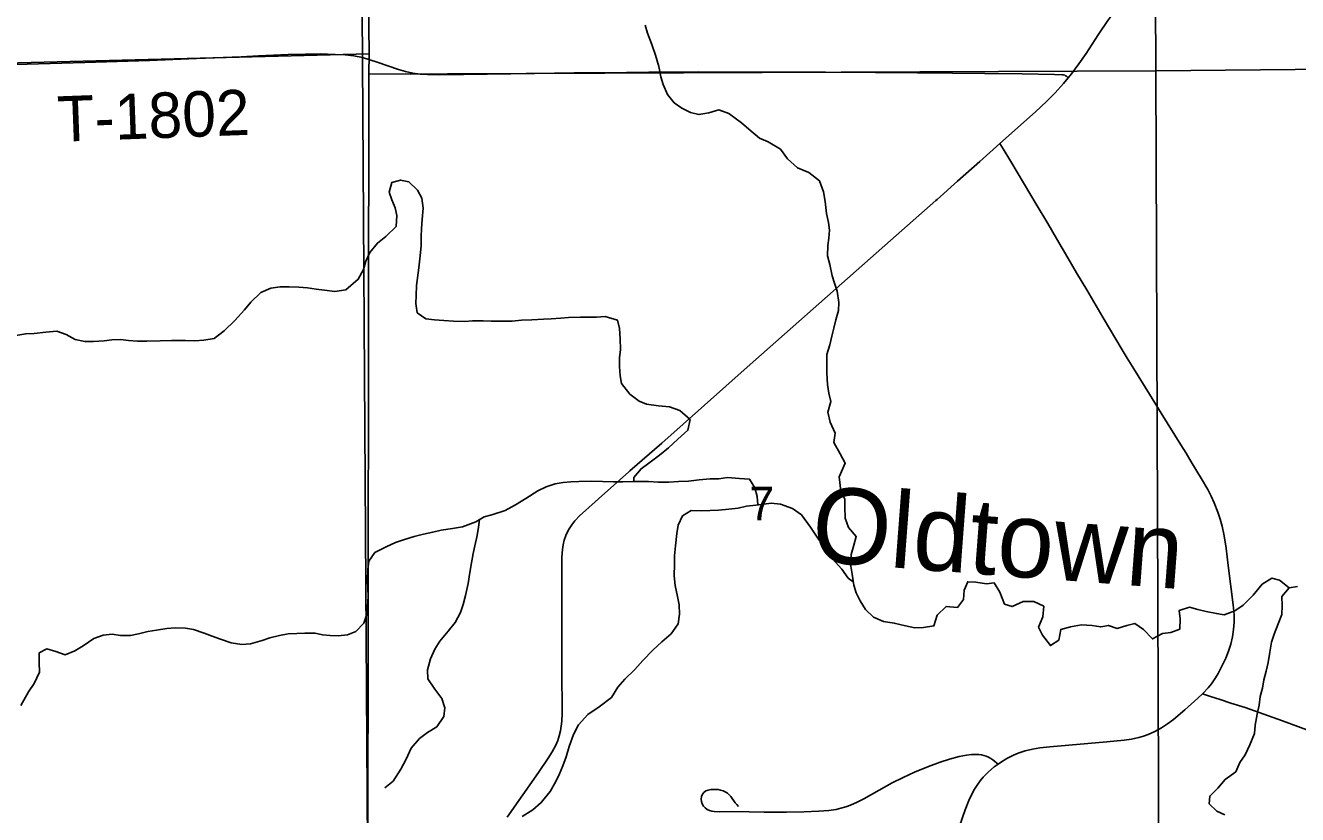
# Model space of a CAD drawing. Extents: x 1874609 to 2204689, y 815661 to 1281160.
# Drawn here: x 2043169 to 2051567, y 1014707 to 1019914 of the extents above; entities that cross this region are included whole.
import ezdxf

# ---------------------------------------------------------------- set-up
doc = ezdxf.new("R2010")
doc.units = 0
for name, color, linetype in [('GM_X_County_Road', 7, 'Continuous'), ('GM_X_Minor_River', 7, 'Continuous'), ('GM_X_Minor_River_Text', 7, 'Continuous'), ('GM_X_Section', 7, 'Continuous'), ('GM_X_Section_Text', 7, 'Continuous'), ('GM_X_Township', 7, 'Continuous'), ('GM_X_Township_Road', 7, 'Continuous'), ('GM_X_Township_Road_Text', 7, 'Continuous')]:
    doc.layers.add(name, color=color, linetype=linetype)

msp = doc.modelspace()

# ---------------------------------------------------------------- linework, layer by layer
at = {"layer": 'GM_X_County_Road'}
for points in [[(2050051.7, 1019568.6), (2050073.6, 1019595.4), (2050122.9, 1019661.1), (2050170.1, 1019728.3), (2050250.8, 1019851.9), (2050315.3, 1019946.7), (2050373, 1020026.1), (2050423.8, 1020090.2), (2050477.2, 1020152.2), (2050543.9, 1020224.2), (2050623.1, 1020308.5)], [(2049601.5, 1019134.5), (2049836.8, 1019344.7), (2049908.8, 1019412), (2049966.5, 1019470.6), (2050021.5, 1019531.7), (2050051.7, 1019568.6)], [(2049179.2, 1018759), (2049187.7, 1018766.4), (2049322.4, 1018886.4), (2049469.8, 1019016.9), (2049601.5, 1019134.5)], [(2050939, 1015503.6), (2050943.9, 1015508.3), (2050977.4, 1015543.9), (2050997.8, 1015569.2), (2051025.7, 1015609.2), (2051042.2, 1015637.1), (2051064.9, 1015680.4), (2051092.2, 1015739.7), (2051110.4, 1015785.2), (2051125.5, 1015831.6), (2051136.8, 1015879.1), (2051144.3, 1015927.4), (2051148, 1015976.1), (2051147.3, 1016024.9), (2051140.6, 1016089.8), (2051109.6, 1016350.6), (2051095.2, 1016464.5), (2051082, 1016545.2), (2051068, 1016609.1), (2051055.1, 1016656.3), (2051040, 1016703), (2051016.7, 1016764), (2050996.4, 1016808.5), (2050973.9, 1016852), (2050932.7, 1016922.7), (2050864.4, 1017034.8), (2050830.6, 1017091.1), (2050796.7, 1017147.2), (2050666.5, 1017356.1), (2050589.2, 1017482), (2050484.9, 1017649), (2050442.8, 1017718.3), (2050409.5, 1017773.5), (2050283.6, 1017984.9), (2050174.6, 1018168.5), (2050107.9, 1018281.6), (2050049.5, 1018380.5), (2049975.2, 1018508.2), (2049917.2, 1018607.3), (2049841.3, 1018734), (2049757.3, 1018875.1), (2049673.2, 1019016), (2049622.2, 1019100.4), (2049601.5, 1019134.5)], [(2047152.7, 1016968.5), (2047159.5, 1016974.5), (2047369, 1017158.5), (2047934, 1017658.7), (2048843.1, 1018462.8), (2049179.2, 1018759)], [(2046349.3, 1014690), (2046555.4, 1014983), (2046620.4, 1015077.9), (2046646.4, 1015120), (2046669.4, 1015163.9), (2046682.3, 1015194.5), (2046692.9, 1015225.9), (2046700.8, 1015258.1), (2046706.3, 1015290.8), (2046709.6, 1015323.8), (2046711.6, 1015373.2), (2046710.1, 1015668.5), (2046710, 1015766.8), (2046709.6, 1016176.9), (2046708.7, 1016340.9), (2046709.7, 1016406.3), (2046713.4, 1016455), (2046718.5, 1016487), (2046726.2, 1016518.3), (2046736.7, 1016548.7), (2046750.1, 1016577.9), (2046758.1, 1016591.9), (2046775.8, 1016618.9), (2046795.8, 1016644.4), (2046829.3, 1016679.9), (2046865, 1016713.5), (2046950.8, 1016789.6), (2047152.7, 1016968.5)], [(2049589.3, 1015039.4), (2049604.6, 1015050.5), (2049647, 1015076.3), (2049691.4, 1015098.6), (2049722, 1015111.3), (2049769, 1015127.1), (2049817.2, 1015138.8), (2049866, 1015147.1), (2049931.6, 1015154.4), (2050307.9, 1015185.5), (2050422, 1015197.5), (2050470.5, 1015205.1), (2050518.2, 1015215.6), (2050549.4, 1015224.6), (2050580.1, 1015235.5), (2050624.7, 1015255.3), (2050667.7, 1015278.4), (2050708.8, 1015304.9), (2050747.8, 1015334.4), (2050822.7, 1015398), (2050908.4, 1015474.4), (2050939, 1015503.6)], [(2049331.8, 1014619.7), (2049335.2, 1014629.7), (2049372.4, 1014738.5), (2049396.3, 1014799.9), (2049417.6, 1014844.7), (2049433.6, 1014873.6), (2049451.4, 1014901.4), (2049471, 1014928.1), (2049492.3, 1014953.4), (2049527, 1014988.9), (2049564.5, 1015021.3), (2049589.3, 1015039.4)]]:
    msp.add_lwpolyline(points, dxfattribs=at)
at = {"layer": 'GM_X_Minor_River'}
for points in [[(2048340.4, 1018943.7), (2048266.2, 1018975.5), (2048200, 1019033.4), (2048153.7, 1019097.3), (2048071.4, 1019147.2), (2048015.3, 1019171), (2047945, 1019228.9), (2047894.8, 1019270.8), (2047812.5, 1019332.7), (2047746.4, 1019358.5), (2047680.3, 1019338.3), (2047614.3, 1019326), (2047558.1, 1019339.9), (2047502, 1019367.8), (2047451.8, 1019403.7), (2047407.6, 1019457.6), (2047379.4, 1019525.6), (2047363.2, 1019575.7), (2047349, 1019643.7), (2047328.7, 1019717.8), (2047304.5, 1019787.8), (2047274.2, 1019863.8), (2047260.1, 1019915.9)], [(2051511.1, 1016203.9), (2051446.7, 1016252.8), (2051396.6, 1016266.7), (2051332.6, 1016226.4), (2051272.7, 1016154.1), (2051206.8, 1016087.8), (2051152.8, 1016051.6), (2051082.8, 1016025.4), (2051030.7, 1016033.2), (2050962.6, 1016047), (2050908.5, 1016060.9), (2050852.3, 1016074.7), (2050784.3, 1016052.5), (2050792.5, 1015998.4), (2050788.7, 1015930.3), (2050730.6, 1015908.1), (2050674.6, 1015901.9), (2050608.6, 1015865.7), (2050550.3, 1015927.6), (2050492.1, 1015967.5), (2050440.1, 1015953.3), (2050376.1, 1015935.1), (2050317.9, 1015954.9), (2050267.9, 1015944.8), (2050209.8, 1015954.6), (2050139.6, 1015958.4), (2050067.6, 1015946.2), (2050003.5, 1015927.9), (2049991.7, 1015857.8), (2049935.7, 1015821.5), (2049883.5, 1015891.5), (2049857.3, 1015943.5), (2049885.1, 1016011.7), (2049890.9, 1016081.8), (2049826.7, 1016113.7), (2049754.6, 1016113.5), (2049682.6, 1016079.2), (2049632.5, 1016095.1), (2049600.2, 1016175.1), (2049564, 1016235.1), (2049514, 1016228.9), (2049441.8, 1016240.7), (2049389.7, 1016242.6), (2049365.9, 1016188.4), (2049362, 1016126.3), (2049322.1, 1016074.1), (2049246, 1016079.9), (2049188.1, 1016021.6), (2049166.3, 1015951.4), (2049098.2, 1015941.2), (2049040.1, 1015939), (2048978, 1015952.9), (2048903.8, 1015970.7), (2048833.7, 1015980.5), (2048767.5, 1016010.3), (2048715.3, 1016060.2), (2048679.1, 1016116.2), (2048652.9, 1016170.2), (2048636.7, 1016220.2), (2048626.5, 1016292.3), (2048618.3, 1016346.4), (2048620.1, 1016422.5), (2048638, 1016484.7), (2048653.8, 1016540.8), (2048601.6, 1016600.8), (2048579.4, 1016662.8), (2048577.1, 1016736.9), (2048579, 1016789), (2048550.8, 1016841), (2048540.5, 1016935.1), (2048580.3, 1017025.3), (2048546.1, 1017087.3), (2048505.8, 1017161.3), (2048513.6, 1017223.5), (2048481.4, 1017295.5), (2048465.2, 1017361.5), (2048485, 1017431.7), (2048472.8, 1017487.8), (2048462.6, 1017543.8), (2048458.4, 1017621.9), (2048458.1, 1017742.1), (2048479.9, 1017806.3), (2048491.8, 1017864.4), (2048505.6, 1017916.5), (2048519.5, 1017970.7), (2048535.3, 1018032.8), (2048539.2, 1018086.9), (2048526.9, 1018161), (2048510.8, 1018213), (2048494.6, 1018263), (2048478.4, 1018337.1), (2048464.2, 1018393.2), (2048466, 1018461.3), (2048471.9, 1018511.4), (2048475.7, 1018563.5), (2048469.5, 1018613.5), (2048457.4, 1018673.6), (2048447.1, 1018751.7), (2048436.9, 1018815.7), (2048410.7, 1018887.8), (2048340.4, 1018943.7)], [(2047184.7, 1016904.9), (2047184.6, 1016931), (2047232.5, 1016989.2), (2047284.5, 1017025.4), (2047354.4, 1017077.7), (2047414.4, 1017126), (2047476.3, 1017184.2), (2047542.2, 1017242.5), (2047558, 1017312.7), (2047487.7, 1017372.6), (2047419.6, 1017396.4), (2047347.4, 1017404.2), (2047269.3, 1017414), (2047219.2, 1017433.9), (2047158.9, 1017481.8), (2047104.7, 1017551.7), (2047094.5, 1017601.8), (2047090.3, 1017663.8), (2047090.2, 1017719.9), (2047096, 1017776), (2047095.8, 1017846.2), (2047089.6, 1017914.2), (2047077.4, 1017968.3), (2046995.2, 1017994.1), (2046939.2, 1017989.9), (2046833, 1017989.6), (2046752.9, 1017987.3), (2046702.8, 1017983.2), (2046638.8, 1017979), (2046588.7, 1017976.8), (2046510.6, 1017972.6), (2046444.5, 1017970.4), (2046382.5, 1017962.2), (2046318.4, 1017962), (2046242.2, 1017963.7), (2046190.2, 1017965.6), (2046120.1, 1017965.4), (2046070, 1017961.2), (2045993.9, 1017963), (2045931.8, 1017966.8), (2045869.7, 1017972.6), (2045811.6, 1017978.4), (2045755.4, 1018018.3), (2045745.2, 1018080.4), (2045747.1, 1018132.5), (2045750.9, 1018198.6), (2045766.6, 1018314.8), (2045774.3, 1018393), (2045780.1, 1018461.1), (2045782, 1018521.2), (2045783.8, 1018575.3), (2045787.7, 1018633.4), (2045793.4, 1018709.5), (2045785.3, 1018773.6), (2045757.1, 1018827.6), (2045698.8, 1018881.5), (2045644.7, 1018893.4), (2045586.7, 1018877.2), (2045570.8, 1018813), (2045587, 1018763), (2045609.2, 1018711), (2045621.3, 1018660.9), (2045615.6, 1018586.8), (2045547.6, 1018522.5), (2045491.7, 1018478.2), (2045441.8, 1018416), (2045415.9, 1018357.8), (2045400.1, 1018303.7), (2045366.2, 1018239.5), (2045284.3, 1018169.1), (2045210.2, 1018158.9), (2045142.1, 1018166.7), (2045088, 1018174.5), (2045029.9, 1018182.4), (2044973.8, 1018188.2), (2044909.7, 1018190), (2044849.6, 1018189.8), (2044789.6, 1018181.6), (2044723.5, 1018151.4), (2044657.6, 1018089.1), (2044613.7, 1018036.9), (2044551.8, 1017966.6), (2044479.9, 1017898.2), (2044414, 1017848), (2044345.9, 1017837.8), (2044287.9, 1017833.6), (2044225.8, 1017835.4), (2044133.6, 1017835.1), (2044057.5, 1017832.9), (2043969.4, 1017830.6), (2043909.3, 1017830.4), (2043849.2, 1017836.2), (2043795.1, 1017842.1), (2043739.1, 1017839.9), (2043689, 1017833.7), (2043616.9, 1017827.5), (2043560.8, 1017829.3), (2043496.7, 1017841.2), (2043438.5, 1017875), (2043376.4, 1017896.9), (2043304.3, 1017890.6)], [(2043304.3, 1017890.6), (2043226.2, 1017882.4), (2043170.1, 1017880.2), (2043118.1, 1017870), (2043036, 1017851.8), (2042976, 1017847.6), (2042917.9, 1017851.4), (2042837.7, 1017863.2), (2042783.6, 1017869)], [(2048004.3, 1016750.8), (2048000.1, 1016805.2), (2047983.9, 1016863.3), (2047949.7, 1016919.3), (2047883.6, 1016925.1), (2047803.5, 1016930.8), (2047745.4, 1016922.7), (2047689.3, 1016922.5), (2047617.2, 1016916.3), (2047545.2, 1016906), (2047479.1, 1016903.8), (2047417, 1016899.6), (2047344.9, 1016899.4), (2047280.8, 1016905.2), (2047228.7, 1016905.1), (2047178.7, 1016904.9), (2047112.6, 1016902.7), (2047050.5, 1016902.5), (2046978.4, 1016904.3), (2046902.3, 1016906.1), (2046822.1, 1016903.8), (2046768.1, 1016901.7), (2046718, 1016897.5), (2046666, 1016889.3), (2046605.9, 1016869.1), (2046551.9, 1016842.9), (2046472, 1016792.6), (2046404, 1016750.3), (2046336, 1016714), (2046248, 1016683.7), (2046197.9, 1016671.5), (2046142, 1016639.3), (2046053.9, 1016605), (2045987.9, 1016594.8), (2045913.8, 1016582.5), (2045857.7, 1016570.3), (2045795.7, 1016556.1), (2045735.7, 1016541.9), (2045663.6, 1016519.7), (2045611.6, 1016501.5), (2045549.6, 1016473.2), (2045475.6, 1016437), (2045435.7, 1016378.8), (2045427.9, 1016324.6), (2045426.1, 1016252.5), (2045428.2, 1016198.4), (2045430.4, 1016146.4), (2045426.6, 1016078.2), (2045420.7, 1016022.1), (2045402.9, 1015970), (2045348.9, 1015913.7), (2045294.9, 1015893.5), (2045232.9, 1015885.3), (2045180.8, 1015889.2), (2045130.7, 1015893), (2045080.6, 1015902.9), (2045012.5, 1015904.7), (2044960.4, 1015902.5), (2044902.4, 1015898.3), (2044846.3, 1015888.2), (2044782.3, 1015871.9), (2044732.2, 1015855.8), (2044654.2, 1015833.5), (2044596.1, 1015829.3), (2044526, 1015839.1), (2044455.8, 1015864.9), (2044401.7, 1015884.8), (2044349.6, 1015904.7), (2044277.4, 1015928.5), (2044225.3, 1015936.3), (2044157.2, 1015938.1), (2044101.1, 1015933.9), (2044033.1, 1015923.7), (2043977, 1015915.5), (2043915, 1015899.3), (2043862.9, 1015889.2), (2043796.8, 1015888.9), (2043740.7, 1015896.8), (2043682.7, 1015890.6), (2043620.6, 1015868.4), (2043548.7, 1015820.1), (2043494.7, 1015787.9), (2043430.7, 1015761.6), (2043368.5, 1015783.5), (2043310.4, 1015799.3), (2043258.4, 1015773.1), (2043258.6, 1015711), (2043260.8, 1015646.9), (2043227, 1015570.7), (2043189.1, 1015516.5), (2043137.3, 1015426.2)], [(2048633.7, 1016241.5), (2048600.5, 1016266.2), (2048558.3, 1016326.2), (2048496, 1016394.1), (2048447.7, 1016464.1), (2048399.5, 1016530), (2048351.2, 1016604), (2048290.9, 1016683.9), (2048232.7, 1016725.8), (2048152.5, 1016755.6), (2048092.4, 1016761.4), (2048042.3, 1016755.3), (2047990.3, 1016749.1), (2047928.2, 1016740.9), (2047874.2, 1016728.7), (2047812.1, 1016722.5), (2047744, 1016716.3), (2047689.9, 1016714.2), (2047629.9, 1016712), (2047563.8, 1016713.8), (2047505.8, 1016677.5), (2047477.9, 1016617.3), (2047468.1, 1016561.2), (2047460.3, 1016479.1), (2047454.5, 1016415), (2047452.6, 1016358.9), (2047450.8, 1016282.7), (2047457, 1016218.7), (2047473.3, 1016144.6), (2047483.5, 1016090.5), (2047485.6, 1016028.4), (2047477.8, 1015964.3), (2047431.9, 1015900.1), (2047370, 1015845.8), (2047310.1, 1015791.5), (2047244.2, 1015723.2), (2047192.3, 1015663), (2047126.4, 1015600.7), (2047080.5, 1015546.4), (2047036.6, 1015478.2), (2046956.7, 1015417.8), (2046880.7, 1015367.5), (2046818.8, 1015299.2), (2046787, 1015235), (2046759.2, 1015154.8), (2046737.3, 1015086.6), (2046715.5, 1015028.5), (2046693.6, 1014974.3), (2046669.7, 1014924.2), (2046631.8, 1014857.9), (2046574, 1014785.7), (2046518, 1014737.4), (2046448.1, 1014693.1)], [(2046165.9, 1016653.1), (2046160.1, 1016603.3), (2046150.2, 1016547.2), (2046136.4, 1016481), (2046124.5, 1016428.9), (2046112.7, 1016368.8), (2046102.9, 1016304.7), (2046091.1, 1016230.5), (2046073.3, 1016152.3), (2046059.4, 1016092.2), (2046041.6, 1016040), (2046005.7, 1015973.8), (2045959.8, 1015917.6), (2045903.9, 1015851.3), (2045872, 1015797.2), (2045842.2, 1015734.9), (2045822.3, 1015660.8), (2045824.5, 1015602.7), (2045870.8, 1015534.7), (2045917, 1015472.8), (2045937.2, 1015410.7), (2045931.4, 1015352.6), (2045885.5, 1015286.4), (2045823.6, 1015248.1), (2045769.6, 1015207.9), (2045715.7, 1015143.6), (2045681.9, 1015071.4), (2045646, 1015005.2), (2045596.2, 1014926.9), (2045540.2, 1014882.7)], [(2051567.2, 1016211.7), (2051511.1, 1016203.9), (2051462.8, 1016146.1), (2051464.5, 1016084), (2051462.2, 1016027.9), (2051439.8, 1015965.9), (2051413.4, 1015896), (2051395.1, 1015844), (2051384.8, 1015777.9), (2051372.4, 1015709.9), (2051360.1, 1015653.8), (2051343.7, 1015595.8), (2051335.4, 1015539.8), (2051319.1, 1015485.8), (2051312.8, 1015427.7), (2051300.5, 1015369.7), (2051286.1, 1015295.6), (2051281.8, 1015241.5), (2051251.4, 1015167.6), (2051221, 1015101.6), (2051186.7, 1015049.7), (2051158.3, 1014987.8), (2051088, 1014938.1), (2051039.6, 1014880.3), (2050987.3, 1014828.5), (2050983, 1014778.4), (2051034.8, 1014730), (2051086.8, 1014703.7)]]:
    msp.add_lwpolyline(points, dxfattribs=at)
at = {"layer": 'GM_X_Section'}
for points in [[(2040440.3, 1024945.1), (2045373, 1024950.3), (2045437.2, 1019727.8), (2040369, 1019598)], [(2045373, 1024950.3), (2050607.9, 1024934.5), (2050630.4, 1019615.8), (2045435.7, 1019593.7), (2045437.2, 1019727.8)], [(2050629.9, 1024934.6), (2055832.6, 1024962.7), (2055695, 1019663.4), (2050630.4, 1019615.8), (2050607.9, 1024934.5)], [(2045437.2, 1019727.8), (2045435.7, 1019593.7), (2045429.9, 1014371), (2040301.5, 1014301.1), (2040369, 1019598)], [(2045435.7, 1019593.7), (2050630.4, 1019615.8), (2050650.8, 1014345.1), (2045430.2, 1014292.9), (2045429.9, 1014371)], [(2050630.4, 1019615.8), (2055695, 1019663.4), (2055801.6, 1014343), (2050650.8, 1014345.1)]]:
    msp.add_lwpolyline(points, close=True, dxfattribs=at)
at = {"layer": 'GM_X_Township'}
for points in [[(2045517.1, 995687.5), (2045484.9, 1001053.3), (2045459.3, 1003656.5), (2045459.1, 1004485.1), (2045458.2, 1009548), (2045436.3, 1012969.7), (2045426.5, 1014495.5), (2045393.4, 1019676), (2045376.5, 1022315.3), (2045359.8, 1024926), (2052050.6, 1024960), (2055039.1, 1024975.2), (2058377.3, 1024992.2), (2063573.4, 1025018.6), (2069085.5, 1025066.6), (2071562, 1025081.6), (2071696.9, 1021700.4), (2071829.8, 1014456.9), (2071852.3, 1012905.1), (2071861.2, 1011952), (2071887.5, 1008769), (2071888.7, 1006519.5), (2071959.5, 1001675.5), (2072020.6, 996047)], [(2030477.9, 1025070.5), (2037504.4, 1025002.2), (2040548.6, 1024972.7), (2043822, 1024940.9), (2045359.8, 1024926), (2045376.5, 1022315.3), (2045393.4, 1019676), (2045426.5, 1014495.5), (2045436.3, 1012969.7), (2045458.2, 1009548), (2045459.1, 1004485.1), (2045459.3, 1003656.5), (2045484.9, 1001053.3), (2045517.1, 995687.5)]]:
    msp.add_lwpolyline(points, dxfattribs=at)
at = {"layer": 'GM_X_Township_Road'}
for points in [[(2043024.9, 1019653.2), (2043103.9, 1019655.9), (2043561.8, 1019670.5), (2043987, 1019684), (2044297.6, 1019696.7), (2044591.9, 1019707.9), (2044706.2, 1019713.2), (2044902.2, 1019722.3), (2045016.8, 1019725.4), (2045115.1, 1019726), (2045213.5, 1019723.7), (2045279, 1019719.7), (2045335.5, 1019713.5), (2045393.1, 1019702.8)], [(2045393.1, 1019702.8), (2045490.8, 1019672.1), (2045630.7, 1019624.3), (2045677.7, 1019610.5), (2045725.4, 1019600.2), (2045773.9, 1019593.8), (2045822.7, 1019590.6), (2045904.7, 1019589.4), (2046528.9, 1019597.1), (2046791.8, 1019600.9), (2046988.9, 1019602.6), (2047284.7, 1019605.4), (2047432.5, 1019607), (2047613.3, 1019607.3), (2047843.3, 1019605.6), (2048040.5, 1019605.1), (2048171.8, 1019605.2), (2048368.7, 1019605.3), (2048450.9, 1019605.3), (2048779.5, 1019604.5), (2049058.7, 1019602.3), (2049288.7, 1019599.9), (2049502.2, 1019597.2), (2049748.6, 1019594.2), (2049962.2, 1019591.5), (2050011.7, 1019589), (2050021.4, 1019588.1), (2050029.7, 1019585.4), (2050035.8, 1019582.4), (2050040.4, 1019578.6), (2050051.7, 1019568.6)], [(2051729.9, 1015229.3), (2051467.7, 1015324.7), (2051313.5, 1015380.8), (2051220.4, 1015412.8), (2051126.5, 1015441.9), (2051055.6, 1015465.2), (2051026.3, 1015474.9), (2050986.5, 1015488), (2050939, 1015503.6)], [(2047875.6, 1014760.1), (2047864.2, 1014771.9), (2047853.8, 1014784.6), (2047825.4, 1014825), (2047814.6, 1014837.4), (2047802.4, 1014848.2), (2047788.7, 1014857), (2047773.9, 1014863.8), (2047758.2, 1014868.6), (2047741.9, 1014871.4), (2047725.4, 1014872.7), (2047708.9, 1014872.9), (2047692.4, 1014871.5), (2047676.2, 1014868.2), (2047661, 1014862.1), (2047647.9, 1014852.8), (2047637.9, 1014840.1), (2047631.9, 1014825), (2047629.8, 1014808.7), (2047631.6, 1014792.3), (2047636.7, 1014776.6), (2047644.9, 1014762.4), (2047655.7, 1014750.1), (2047668.9, 1014740.5), (2047683.8, 1014733.6), (2047699.6, 1014729.2), (2047715.8, 1014726.6), (2047748.7, 1014724.6), (2047830.9, 1014725.7), (2047945.8, 1014725.4), (2048044.4, 1014723.2), (2048192.4, 1014723.2), (2048307.5, 1014725.1), (2048406, 1014728.9), (2048471.5, 1014734), (2048520.2, 1014741), (2048552.2, 1014748.2), (2048583.7, 1014757.6), (2048614.6, 1014768.8), (2048659.7, 1014788.8), (2048703.5, 1014811.3), (2048803.7, 1014868), (2048890.2, 1014915.5), (2048963.8, 1014952), (2049038.9, 1014985.4), (2049130.2, 1015022.8), (2049207.2, 1015051.5), (2049269.8, 1015071.8), (2049333.4, 1015088.7), (2049381.8, 1015098.5), (2049414.4, 1015102.7), (2049447.3, 1015103.8), (2049463.7, 1015102.7), (2049479.9, 1015100.4), (2049495.9, 1015096.6), (2049511.5, 1015091.5), (2049526.5, 1015084.8), (2049540.9, 1015077), (2049554.6, 1015068), (2049567.3, 1015057.5), (2049589.3, 1015039.4)]]:
    msp.add_lwpolyline(points, dxfattribs=at)

# ---------------------------------------------------------------- texts
at = {"layer": 'GM_X_Minor_River_Text'}
msp.add_text('Oldtown', height=500.15, rotation=355.68715, dxfattribs=at).set_placement((2048348, 1016378.6))
at = {"layer": 'GM_X_Section_Text'}
msp.add_text('7', height=221, rotation=0.00001, dxfattribs=at).set_placement((2047947.1, 1016649))
at = {"layer": 'GM_X_Township_Road_Text'}
msp.add_text('T-1802', height=300, rotation=2.11013, dxfattribs=at).set_placement((2043384.2, 1019146.2))

doc.saveas('drawing.dxf')
